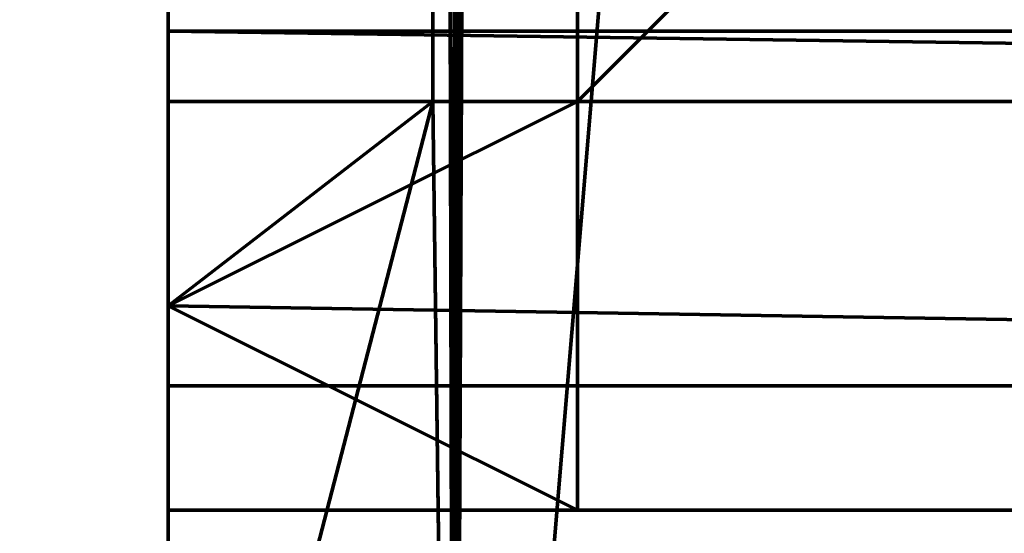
# Model space of a CAD drawing. Header units: millimetres. Extents: x -490 to 6690, y -115 to 132.
# Tile 609 of 656: x 4028.818 to 4030.022, y -21.778 to -21.15. Entities that reach past the tile are written whole.
import ezdxf

# ---------------------------------------------------------------- set-up
doc = ezdxf.new("R2010")
doc.units = ezdxf.units.MM
doc.layers.add('152', color=7, linetype='Continuous', true_color=0xffffff)

# ---------------------------------------------------------------- blocks, each defined once
blk = doc.blocks.new('UG_SURFACE_256')
at = {"layer": '152', "color": 46, "linetype": 'Continuous', "lineweight": 70}
for points in [[(4029.3493, -23.25, 1169.338), (4029.3493, -5.8323, 1169.338), (4029.3231, -11.75, 1169.25), (4029.3231, -21.25, 1169.25)], [(4029.4247, -5.9218, 1169.4839), (4029.3493, -5.8323, 1169.338), (4029.3493, -23.25, 1169.338)], [(4029.3231, -11.75, 1010.7501), (4029.3708, -5.8536, 1010.6663), (4029.3493, -23.25, 1010.6621)], [(4029.3493, -23.25, 1010.6621), (4029.3708, -5.8536, 1010.6663), (4029.4065, -5.9047, 1010.4828)], [(4029.3493, -23.25, 1010.6621), (4029.4065, -5.9047, 1010.4828), (4030.6754, -7.4023, 1008.101)], [(4029.3493, -23.25, 1169.338), (4030.6754, -23.25, 1171.899), (4030.6754, -7.4023, 1171.899), (4029.4247, -5.9218, 1169.4839)], [(4030.6754, -7.4023, 1008.101), (4030.6754, -23.25, 1008.101), (4029.3493, -23.25, 1010.6621)], [(4028.9998, -14.5, 1157.25), (4028.9998, -21.25, 1157.25), (4031.0001, -21.25, 1157.25), (4031.0001, -11.75, 1157.25)], [(4031.0001, -11.75, 1022.75), (4031.0001, -21.25, 1022.75), (4028.9998, -21.25, 1022.75), (4028.9998, -14.5, 1022.75)], [(4031.0001, -11.75, 1169.25), (4031.0001, -21.25, 1169.25), (4029.3231, -21.25, 1169.25), (4029.3231, -11.75, 1169.25)], [(4029.3493, -23.25, 1010.6621), (4029.3231, -21.25, 1010.7501), (4029.3231, -11.75, 1010.7501)], [(4031.0001, -21.25, 1010.7501), (4031.0001, -11.75, 1010.7501), (4029.3231, -11.75, 1010.7501), (4029.3231, -21.25, 1010.7501)], [(4028.9998, -14.5, 1050.5), (4028.9998, -21.5, 1050.5), (4028.9998, -21.5, 1051.5), (4028.9998, -21.25, 1051.5)], [(4028.9998, -21.25, 1051.5), (4028.9998, -21.25, 1059.5), (4028.9998, -14.5, 1060.5), (4028.9998, -14.5, 1050.5)], [(4028.9998, -14.5, 1030.5001), (4028.9998, -21.5, 1030.5001), (4028.9998, -21.5, 1031.5), (4028.9998, -21.25, 1031.5)], [(4028.9998, -21.25, 1031.5), (4028.9998, -21.25, 1039.5), (4028.9998, -14.5, 1040.5), (4028.9998, -14.5, 1030.5001)], [(4028.9998, -21.5, 1081.75), (4028.9998, -14.5, 1081.75), (4028.9998, -15.5, 1075.25), (4028.9998, -19.75, 1075.25)], [(4028.9998, -19.75, 1074.7499), (4028.9998, -15.5, 1074.7499), (4028.9998, -14.5, 1070.5), (4028.9998, -21.25, 1071.4999)], [(4028.9998, -14.5, 1070.5), (4028.9998, -21.5, 1070.5), (4028.9998, -21.5, 1071.4999), (4028.9998, -21.25, 1071.4999)], [(4028.9998, -21.25, 1029.5), (4028.9998, -14.5, 1030.5001), (4028.9998, -15.5, 1026.25), (4028.9998, -19.75, 1026.25)], [(4028.9998, -19.75, 1025.75), (4028.9998, -15.5, 1025.75), (4028.9998, -14.5, 1022.75), (4028.9998, -21.25, 1022.75)], [(4028.9998, -21.5, 1098.25), (4028.9998, -14.5, 1098.25), (4028.9998, -14.5, 1091.75), (4028.9998, -19.25, 1091.75)], [(4028.9998, -21.25, 1157.25), (4028.9998, -14.5, 1157.25), (4028.9998, -15.5, 1154.25), (4028.9998, -19.75, 1154.25)], [(4028.9998, -14.5, 1149.5), (4028.9998, -21.5, 1149.5), (4028.9998, -21.5, 1150.5001), (4028.9998, -21.25, 1150.5001)], [(4028.9998, -19.75, 1153.7499), (4028.9998, -15.5, 1153.7499), (4028.9998, -14.5, 1149.5), (4028.9998, -21.25, 1150.5001)], [(4028.9998, -14.5, 1149.5), (4028.9998, -14.5, 1139.5), (4028.9998, -21.25, 1140.4999), (4028.9998, -21.25, 1148.5)], [(4028.9998, -14.5, 1139.5), (4028.9998, -21.5, 1139.5), (4028.9998, -21.5, 1140.4999), (4028.9998, -21.25, 1140.4999)], [(4028.9998, -14.5, 1139.5), (4028.9998, -14.5, 1129.5), (4028.9998, -21.25, 1130.5), (4028.9998, -21.25, 1138.5)], [(4028.9998, -14.5, 1129.5), (4028.9998, -21.5, 1129.5), (4028.9998, -21.5, 1130.5), (4028.9998, -21.25, 1130.5)], [(4028.9998, -14.5, 1129.5), (4028.9998, -14.5, 1119.5), (4028.9998, -21.25, 1120.5), (4028.9998, -21.25, 1128.5)], [(4028.9998, -14.5, 1119.5), (4028.9998, -21.5, 1119.5), (4028.9998, -21.5, 1120.5), (4028.9998, -21.25, 1120.5)], [(4028.9998, -14.5, 1119.5), (4028.9998, -21.25, 1108.5), (4028.9998, -21.25, 1110.5)], [(4028.9998, -21.25, 1110.5), (4028.9998, -21.25, 1118.5), (4028.9998, -14.5, 1119.5)], [(4028.9998, -21.25, 1106.75), (4028.9998, -21.25, 1108.5), (4028.9998, -14.5, 1119.5), (4028.9998, -19.75, 1105.25)], [(4028.9998, -19.75, 1104.75), (4028.9998, -15.5, 1104.75), (4028.9998, -14.5, 1098.25), (4028.9998, -21.5, 1098.25)], [(4028.9998, -14.5, 1040.5), (4028.9998, -21.5, 1040.5), (4028.9998, -21.5, 1041.5), (4028.9998, -21.25, 1041.5)], [(4028.9998, -21.25, 1041.5), (4028.9998, -21.25, 1049.5), (4028.9998, -14.5, 1050.5), (4028.9998, -14.5, 1040.5)], [(4028.9998, -14.5, 1070.5), (4028.9998, -14.5, 1060.5), (4028.9998, -21.25, 1061.5), (4028.9998, -21.25, 1069.5)], [(4028.9998, -14.5, 1060.5), (4028.9998, -21.5, 1060.5), (4028.9998, -21.5, 1061.5), (4028.9998, -21.25, 1061.5)], [(4028.9998, -21.25, 1069.5), (4028.9998, -21.5, 1069.5), (4028.9998, -21.5, 1070.5), (4028.9998, -14.5, 1070.5)], [(4028.9998, -21.25, 1049.5), (4028.9998, -21.5, 1049.5), (4028.9998, -21.5, 1050.5), (4028.9998, -14.5, 1050.5)], [(4028.9998, -21.25, 1118.5), (4028.9998, -21.5, 1118.5), (4028.9998, -21.5, 1119.5), (4028.9998, -14.5, 1119.5)], [(4028.9998, -21.25, 1128.5), (4028.9998, -21.5, 1128.5), (4028.9998, -21.5, 1129.5), (4028.9998, -14.5, 1129.5)], [(4028.9998, -21.25, 1138.5), (4028.9998, -21.5, 1138.5), (4028.9998, -21.5, 1139.5), (4028.9998, -14.5, 1139.5)], [(4028.9998, -21.25, 1148.5), (4028.9998, -21.5, 1148.5), (4028.9998, -21.5, 1149.5), (4028.9998, -14.5, 1149.5)], [(4028.9998, -19.25, 1088.25), (4028.9998, -14.5, 1088.25), (4028.9998, -14.5, 1081.75), (4028.9998, -21.5, 1081.75)], [(4028.9998, -21.25, 1029.5), (4028.9998, -21.5, 1029.5), (4028.9998, -21.5, 1030.5001), (4028.9998, -14.5, 1030.5001)], [(4028.9998, -21.25, 1039.5), (4028.9998, -21.5, 1039.5), (4028.9998, -21.5, 1040.5), (4028.9998, -14.5, 1040.5)], [(4028.9998, -21.25, 1059.5), (4028.9998, -21.5, 1059.5), (4028.9998, -21.5, 1060.5), (4028.9998, -14.5, 1060.5)], [(4028.9998, -21.5, 1081.75), (4028.9998, -19.824, 1088.3641), (4028.9998, -19.25, 1088.25)], [(4028.9998, -19.25, 1091.75), (4028.9998, -19.824, 1091.6358), (4028.9998, -21.5, 1098.25)], [(4028.9998, -19.75, 1074.7499), (4028.9998, -21.25, 1073.2501), (4028.9998, -21.1358, 1073.824), (4028.9998, -20.8107, 1074.3107)], [(4028.9998, -19.75, 1074.7499), (4028.9998, -21.25, 1071.4999), (4028.9998, -21.25, 1073.2501)], [(4028.9998, -19.75, 1075.25), (4028.9998, -20.5154, 1075.0978), (4028.9998, -21.5, 1081.75)], [(4028.9998, -21.25, 1022.75), (4028.9998, -20.5154, 1025.9023), (4028.9998, -19.75, 1025.75)], [(4028.9998, -20.8107, 1026.6893), (4028.9998, -21.1358, 1027.176), (4028.9998, -21.25, 1027.75), (4028.9998, -19.75, 1026.25)], [(4028.9998, -21.25, 1027.75), (4028.9998, -21.25, 1029.5), (4028.9998, -19.75, 1026.25)], [(4028.9998, -19.75, 1153.7499), (4028.9998, -21.25, 1152.2501), (4028.9998, -21.1358, 1152.824), (4028.9998, -20.8107, 1153.3107)], [(4028.9998, -19.75, 1154.25), (4028.9998, -20.5154, 1154.0978), (4028.9998, -21.25, 1157.25)], [(4028.9998, -19.75, 1153.7499), (4028.9998, -21.25, 1150.5001), (4028.9998, -21.25, 1152.2501)], [(4028.9998, -20.8107, 1105.6893), (4028.9998, -21.1358, 1106.176), (4028.9998, -21.25, 1106.75), (4028.9998, -19.75, 1105.25)], [(4028.9998, -21.5, 1098.25), (4028.9998, -20.5154, 1104.9023), (4028.9998, -19.75, 1104.75)], [(4028.9998, -21.5, 1098.25), (4028.9998, -19.824, 1091.6358), (4028.9998, -20.3107, 1091.3106)], [(4028.9998, -20.3107, 1088.6893), (4028.9998, -19.824, 1088.3641), (4028.9998, -21.5, 1081.75)], [(4028.9998, -21.5, 1081.75), (4028.9998, -20.6358, 1089.1759), (4028.9998, -20.3107, 1088.6893)], [(4028.9998, -20.3107, 1091.3106), (4028.9998, -20.6358, 1090.824), (4028.9998, -21.5, 1098.25)], [(4034.9998, -21.1642, 1153.6642), (4028.9998, -21.1642, 1153.6642), (4028.9998, -20.5154, 1154.0978), (4034.9998, -20.5154, 1154.0978)], [(4034.9998, -20.5154, 1104.9023), (4028.9998, -20.5154, 1104.9023), (4028.9998, -21.1642, 1105.3358), (4034.9998, -21.1642, 1105.3358)], [(4034.9998, -20.5154, 1025.9023), (4028.9998, -20.5154, 1025.9023), (4028.9998, -21.1642, 1026.3358), (4034.9998, -21.1642, 1026.3358)], [(4034.9998, -21.1642, 1074.6642), (4028.9998, -21.1642, 1074.6642), (4028.9998, -20.5154, 1075.0978), (4034.9998, -20.5154, 1075.0978)], [(4028.9998, -20.5154, 1075.0978), (4028.9998, -21.1642, 1074.6642), (4028.9998, -21.5, 1081.75)], [(4028.9998, -21.1642, 1026.3358), (4028.9998, -20.5154, 1025.9023), (4028.9998, -21.25, 1022.75)], [(4028.9998, -21.25, 1157.25), (4028.9998, -20.5154, 1154.0978), (4028.9998, -21.1642, 1153.6642)], [(4028.9998, -21.5, 1098.25), (4028.9998, -21.1642, 1105.3358), (4028.9998, -20.5154, 1104.9023)], [(4028.9998, -21.5, 1098.25), (4028.9998, -20.6358, 1090.824), (4028.9998, -20.75, 1090.25)], [(4028.9998, -20.75, 1089.7501), (4028.9998, -20.6358, 1089.1759), (4028.9998, -21.5, 1081.75)], [(4029.5, -21.1358, 1152.824), (4029.5, -21.25, 1152.2501), (4030.0002, -20.75, 1152.2501), (4030.0002, -20.6739, 1152.6327)], [(4029.5, -21.25, 1106.75), (4029.5, -21.1358, 1106.176), (4030.0002, -20.6739, 1106.3673), (4030.0002, -20.75, 1106.75)], [(4029.5, -21.25, 1027.75), (4029.5, -21.1358, 1027.176), (4030.0002, -20.6739, 1027.3674), (4030.0002, -20.75, 1027.75)], [(4029.5, -21.1358, 1073.824), (4029.5, -21.25, 1073.2501), (4030.0002, -20.75, 1073.2501), (4030.0002, -20.6739, 1073.6327)], [(4028.9998, -20.75, 1090.25), (4028.9998, -20.75, 1089.7501), (4028.9998, -21.5, 1081.75), (4028.9998, -21.5, 1098.25)], [(4030.0002, -20.75, 1152.2501), (4029.5, -21.25, 1140.4999), (4029.5, -21.25, 1138.5)], [(4030.0002, -20.75, 1152.2501), (4029.5, -21.25, 1150.5001), (4029.5, -21.25, 1148.5)], [(4030.0002, -20.75, 1106.75), (4029.5, -21.25, 1110.5), (4029.5, -21.25, 1108.5)], [(4030.0002, -20.75, 1106.75), (4029.5, -21.25, 1120.5), (4029.5, -21.25, 1118.5)], [(4030.0002, -20.75, 1106.75), (4030.0002, -20.75, 1152.2501), (4029.5, -21.25, 1130.5), (4029.5, -21.25, 1128.5)], [(4029.5, -21.25, 1148.5), (4029.5, -21.25, 1140.4999), (4030.0002, -20.75, 1152.2501)], [(4029.5, -21.25, 1118.5), (4029.5, -21.25, 1110.5), (4030.0002, -20.75, 1106.75)], [(4029.5, -21.25, 1138.5), (4029.5, -21.25, 1130.5), (4030.0002, -20.75, 1152.2501)], [(4029.5, -21.25, 1128.5), (4029.5, -21.25, 1120.5), (4030.0002, -20.75, 1106.75)], [(4030.0002, -20.75, 1152.2501), (4029.5, -21.25, 1152.2501), (4029.5, -21.25, 1150.5001)], [(4029.5, -21.25, 1108.5), (4029.5, -21.25, 1106.75), (4030.0002, -20.75, 1106.75)], [(4030.0002, -20.75, 1027.75), (4029.5, -21.25, 1039.5), (4029.5, -21.25, 1031.5)], [(4030.0002, -20.75, 1027.75), (4029.5, -21.25, 1049.5), (4029.5, -21.25, 1041.5)], [(4030.0002, -20.75, 1073.2501), (4029.5, -21.25, 1069.5), (4029.5, -21.25, 1061.5)], [(4029.5, -21.25, 1041.5), (4029.5, -21.25, 1039.5), (4030.0002, -20.75, 1027.75)], [(4030.0002, -20.75, 1073.2501), (4029.5, -21.25, 1059.5), (4029.5, -21.25, 1051.5)], [(4030.0002, -20.75, 1073.2501), (4029.5, -21.25, 1071.4999), (4029.5, -21.25, 1069.5)], [(4029.5, -21.25, 1051.5), (4029.5, -21.25, 1049.5), (4030.0002, -20.75, 1027.75), (4030.0002, -20.75, 1073.2501)], [(4030.0002, -20.75, 1073.2501), (4029.5, -21.25, 1073.2501), (4029.5, -21.25, 1071.4999)], [(4029.5, -21.25, 1061.5), (4029.5, -21.25, 1059.5), (4030.0002, -20.75, 1073.2501)], [(4029.5, -21.25, 1031.5), (4029.5, -21.25, 1029.5), (4030.0002, -20.75, 1027.75)], [(4029.5, -21.25, 1029.5), (4029.5, -21.25, 1027.75), (4030.0002, -20.75, 1027.75)], [(4029.5, -21.1358, 1152.824), (4028.9998, -21.1358, 1152.824), (4028.9998, -21.25, 1152.2501), (4029.5, -21.25, 1152.2501)], [(4029.5, -21.25, 1106.75), (4028.9998, -21.25, 1106.75), (4028.9998, -21.1358, 1106.176), (4029.5, -21.1358, 1106.176)], [(4029.5, -21.25, 1027.75), (4028.9998, -21.25, 1027.75), (4028.9998, -21.1358, 1027.176), (4029.5, -21.1358, 1027.176)], [(4029.5, -21.1358, 1073.824), (4028.9998, -21.1358, 1073.824), (4028.9998, -21.25, 1073.2501), (4029.5, -21.25, 1073.2501)], [(4028.9998, -21.1642, 1153.6642), (4034.9998, -21.1642, 1153.6642), (4034.9998, -21.25, 1153.5358)], [(4034.9998, -21.25, 1153.5358), (4034.9998, -21.5978, 1153.0154), (4028.9998, -21.5, 1153.1616), (4028.9998, -21.1642, 1153.6642)], [(4028.9998, -21.1642, 1105.3358), (4028.9998, -21.5, 1105.8383), (4034.9998, -21.5978, 1105.9847), (4034.9998, -21.25, 1105.4642)], [(4034.9998, -21.25, 1105.4642), (4034.9998, -21.1642, 1105.3358), (4028.9998, -21.1642, 1105.3358)], [(4028.9998, -21.1642, 1026.3358), (4028.9998, -21.5, 1026.8383), (4034.9998, -21.5978, 1026.9847), (4034.9998, -21.25, 1026.4642)], [(4034.9998, -21.25, 1026.4642), (4034.9998, -21.1642, 1026.3358), (4028.9998, -21.1642, 1026.3358)], [(4028.9998, -21.1642, 1074.6642), (4034.9998, -21.1642, 1074.6642), (4034.9998, -21.25, 1074.5358)], [(4034.9998, -21.25, 1074.5358), (4034.9998, -21.5978, 1074.0154), (4028.9998, -21.5, 1074.1616), (4028.9998, -21.1642, 1074.6642)], [(4028.9998, -21.25, 1022.75), (4028.9998, -21.5, 1026.8383), (4028.9998, -21.1642, 1026.3358)], [(4028.9998, -21.5, 1098.25), (4028.9998, -21.5, 1105.8383), (4028.9998, -21.1642, 1105.3358)], [(4028.9998, -21.1642, 1153.6642), (4028.9998, -21.5, 1153.1616), (4028.9998, -21.25, 1157.25)], [(4028.9998, -21.1642, 1074.6642), (4028.9998, -21.5, 1074.1616), (4028.9998, -21.5, 1081.75)], [(4028.9998, -21.25, 1160.625), (4031.0001, -21.25, 1165.2499), (4031.0001, -21.25, 1160.75)], [(4031.0001, -21.25, 1165.2499), (4028.9998, -21.25, 1160.625), (4028.9998, -21.25, 1167.0001)], [(4028.9998, -21.25, 1167.0001), (4029.3231, -21.25, 1169.25), (4031.0001, -21.25, 1169.25), (4031.0001, -21.25, 1165.2499)], [(4031.0001, -21.25, 1160.75), (4031.0001, -21.25, 1157.25), (4028.9998, -21.25, 1157.25), (4028.9998, -21.25, 1160.625)], [(4029.3231, -21.25, 1169.25), (4028.9998, -21.5, 1167.0001), (4028.9998, -22.5, 1167.0001)], [(4028.9998, -22.5, 1167.0001), (4029.3493, -23.25, 1169.338), (4029.3231, -21.25, 1169.25)], [(4029.3231, -21.25, 1169.25), (4028.9998, -21.25, 1167.0001), (4028.9998, -21.5, 1167.0001)], [(4029.3231, -21.25, 1010.7501), (4029.3493, -23.25, 1010.6621), (4028.9998, -22.5, 1013)], [(4028.9998, -22.5, 1013), (4028.9998, -21.5, 1013), (4029.3231, -21.25, 1010.7501)], [(4028.9998, -21.5, 1013), (4028.9998, -21.25, 1013), (4029.3231, -21.25, 1010.7501)], [(4028.9998, -21.25, 1013), (4031.0001, -21.25, 1019.25), (4031.0001, -21.25, 1014.75)], [(4028.9998, -21.25, 1013), (4028.9998, -21.25, 1022.75), (4031.0001, -21.25, 1022.75), (4031.0001, -21.25, 1019.25)], [(4031.0001, -21.25, 1014.75), (4031.0001, -21.25, 1010.7501), (4029.3231, -21.25, 1010.7501), (4028.9998, -21.25, 1013)], [(4029.5, -21.25, 1150.5001), (4029.5, -21.25, 1152.2501), (4028.9998, -21.25, 1152.2501), (4028.9998, -21.25, 1150.5001)], [(4029.5, -21.25, 1106.75), (4029.5, -21.25, 1108.5), (4028.9998, -21.25, 1108.5), (4028.9998, -21.25, 1106.75)], [(4029.5, -21.25, 1150.5001), (4028.9998, -21.25, 1150.5001), (4028.9998, -21.5, 1150.5001)], [(4028.9998, -21.5, 1150.5001), (4028.9998, -21.75, 1150.5001), (4029.5, -21.75, 1150.5001), (4029.5, -21.25, 1150.5001)], [(4029.5, -21.25, 1148.5), (4029.5, -21.75, 1148.5), (4028.9998, -21.75, 1148.5), (4028.9998, -21.5, 1148.5)], [(4028.9998, -21.5, 1148.5), (4028.9998, -21.25, 1148.5), (4029.5, -21.25, 1148.5)], [(4029.5, -21.25, 1140.4999), (4029.5, -21.25, 1148.5), (4028.9998, -21.25, 1148.5), (4028.9998, -21.25, 1140.4999)], [(4029.5, -21.25, 1140.4999), (4028.9998, -21.25, 1140.4999), (4028.9998, -21.5, 1140.4999)], [(4028.9998, -21.5, 1140.4999), (4028.9998, -21.75, 1140.4999), (4029.5, -21.75, 1140.4999), (4029.5, -21.25, 1140.4999)], [(4029.5, -21.25, 1138.5), (4029.5, -21.75, 1138.5), (4028.9998, -21.75, 1138.5), (4028.9998, -21.5, 1138.5)], [(4028.9998, -21.5, 1138.5), (4028.9998, -21.25, 1138.5), (4029.5, -21.25, 1138.5)], [(4029.5, -21.25, 1130.5), (4029.5, -21.25, 1138.5), (4028.9998, -21.25, 1138.5), (4028.9998, -21.25, 1130.5)], [(4029.5, -21.25, 1130.5), (4028.9998, -21.25, 1130.5), (4028.9998, -21.5, 1130.5)], [(4028.9998, -21.5, 1130.5), (4028.9998, -21.75, 1130.5), (4029.5, -21.75, 1130.5), (4029.5, -21.25, 1130.5)], [(4029.5, -21.25, 1128.5), (4029.5, -21.75, 1128.5), (4028.9998, -21.75, 1128.5), (4028.9998, -21.5, 1128.5)], [(4028.9998, -21.5, 1128.5), (4028.9998, -21.25, 1128.5), (4029.5, -21.25, 1128.5)], [(4029.5, -21.25, 1120.5), (4029.5, -21.25, 1128.5), (4028.9998, -21.25, 1128.5), (4028.9998, -21.25, 1120.5)], [(4029.5, -21.75, 1120.5), (4029.5, -21.25, 1120.5), (4028.9998, -21.25, 1120.5), (4028.9998, -21.5, 1120.5)], [(4029.5, -21.25, 1118.5), (4029.5, -21.75, 1118.5), (4028.9998, -21.75, 1118.5), (4028.9998, -21.5, 1118.5)], [(4028.9998, -21.5, 1118.5), (4028.9998, -21.25, 1118.5), (4029.5, -21.25, 1118.5)], [(4029.5, -21.25, 1108.5), (4029.5, -21.75, 1108.5), (4028.9998, -21.75, 1108.5), (4028.9998, -21.5, 1108.5)], [(4028.9998, -21.5, 1108.5), (4028.9998, -21.25, 1108.5), (4029.5, -21.25, 1108.5)], [(4029.5, -21.25, 1110.5), (4029.5, -21.25, 1118.5), (4028.9998, -21.25, 1118.5), (4028.9998, -21.25, 1110.5)], [(4029.5, -21.25, 1110.5), (4028.9998, -21.25, 1110.5), (4028.9998, -21.5, 1110.5)], [(4028.9998, -21.5, 1110.5), (4028.9998, -21.75, 1110.5), (4029.5, -21.75, 1110.5), (4029.5, -21.25, 1110.5)], [(4029.5, -21.25, 1027.75), (4029.5, -21.25, 1029.5), (4028.9998, -21.25, 1029.5), (4028.9998, -21.25, 1027.75)], [(4028.9998, -21.5, 1029.5), (4028.9998, -21.25, 1029.5), (4029.5, -21.25, 1029.5), (4029.5, -21.75, 1029.5)], [(4029.5, -21.25, 1031.5), (4028.9998, -21.25, 1031.5), (4028.9998, -21.5, 1031.5)], [(4028.9998, -21.5, 1031.5), (4028.9998, -21.75, 1031.5), (4029.5, -21.75, 1031.5), (4029.5, -21.25, 1031.5)], [(4029.5, -21.25, 1031.5), (4029.5, -21.25, 1039.5), (4028.9998, -21.25, 1039.5), (4028.9998, -21.25, 1031.5)], [(4029.5, -21.25, 1039.5), (4029.5, -21.75, 1039.5), (4028.9998, -21.75, 1039.5), (4028.9998, -21.5, 1039.5)], [(4028.9998, -21.5, 1039.5), (4028.9998, -21.25, 1039.5), (4029.5, -21.25, 1039.5)], [(4029.5, -21.25, 1041.5), (4028.9998, -21.25, 1041.5), (4028.9998, -21.5, 1041.5)], [(4028.9998, -21.5, 1041.5), (4028.9998, -21.75, 1041.5), (4029.5, -21.75, 1041.5), (4029.5, -21.25, 1041.5)], [(4029.5, -21.25, 1041.5), (4029.5, -21.25, 1049.5), (4028.9998, -21.25, 1049.5), (4028.9998, -21.25, 1041.5)], [(4028.9998, -21.5, 1049.5), (4028.9998, -21.25, 1049.5), (4029.5, -21.25, 1049.5), (4029.5, -21.75, 1049.5)], [(4029.5, -21.25, 1051.5), (4028.9998, -21.25, 1051.5), (4028.9998, -21.5, 1051.5)], [(4028.9998, -21.5, 1051.5), (4028.9998, -21.75, 1051.5), (4029.5, -21.75, 1051.5), (4029.5, -21.25, 1051.5)], [(4029.5, -21.25, 1051.5), (4029.5, -21.25, 1059.5), (4028.9998, -21.25, 1059.5), (4028.9998, -21.25, 1051.5)], [(4028.9998, -21.5, 1059.5), (4028.9998, -21.25, 1059.5), (4029.5, -21.25, 1059.5), (4029.5, -21.75, 1059.5)], [(4029.5, -21.25, 1061.5), (4028.9998, -21.25, 1061.5), (4028.9998, -21.5, 1061.5)], [(4028.9998, -21.5, 1061.5), (4028.9998, -21.75, 1061.5), (4029.5, -21.75, 1061.5), (4029.5, -21.25, 1061.5)], [(4029.5, -21.25, 1061.5), (4029.5, -21.25, 1069.5), (4028.9998, -21.25, 1069.5), (4028.9998, -21.25, 1061.5)], [(4029.5, -21.25, 1069.5), (4029.5, -21.75, 1069.5), (4028.9998, -21.75, 1069.5), (4028.9998, -21.5, 1069.5)], [(4028.9998, -21.5, 1069.5), (4028.9998, -21.25, 1069.5), (4029.5, -21.25, 1069.5)], [(4029.5, -21.25, 1071.4999), (4028.9998, -21.25, 1071.4999), (4028.9998, -21.5, 1071.4999)], [(4028.9998, -21.5, 1071.4999), (4028.9998, -21.75, 1071.4999), (4029.5, -21.75, 1071.4999), (4029.5, -21.25, 1071.4999)], [(4029.5, -21.25, 1071.4999), (4029.5, -21.25, 1073.2501), (4028.9998, -21.25, 1073.2501), (4028.9998, -21.25, 1071.4999)], [(4028.9998, -21.25, 1022.75), (4028.9998, -21.25, 1013), (4028.9998, -21.5, 1013), (4028.9998, -21.5, 1026.8383)], [(4028.9998, -21.5, 1153.1616), (4028.9998, -21.5, 1160.625), (4028.9998, -21.25, 1160.625), (4028.9998, -21.25, 1157.25)], [(4028.9998, -21.25, 1108.5), (4028.9998, -21.5, 1108.5), (4028.9998, -21.5, 1110.5), (4028.9998, -21.25, 1110.5)], [(4028.9998, -21.25, 1160.625), (4028.9998, -21.5, 1160.625), (4028.9998, -21.5, 1167.0001), (4028.9998, -21.25, 1167.0001)], [(4029.5, -21.25, 1148.5), (4029.5, -21.25, 1150.5001), (4029.5, -21.75, 1150.5001), (4029.5, -21.75, 1148.5)], [(4029.5, -21.25, 1138.5), (4029.5, -21.25, 1140.4999), (4029.5, -21.75, 1140.4999), (4029.5, -21.75, 1138.5)], [(4029.5, -21.25, 1128.5), (4029.5, -21.25, 1130.5), (4029.5, -21.75, 1130.5), (4029.5, -21.75, 1128.5)], [(4029.5, -21.25, 1118.5), (4029.5, -21.25, 1120.5), (4029.5, -21.75, 1120.5), (4029.5, -21.75, 1118.5)], [(4029.5, -21.25, 1108.5), (4029.5, -21.25, 1110.5), (4029.5, -21.75, 1110.5), (4029.5, -21.75, 1108.5)], [(4029.5, -21.75, 1031.5), (4029.5, -21.75, 1029.5), (4029.5, -21.25, 1029.5), (4029.5, -21.25, 1031.5)], [(4029.5, -21.75, 1041.5), (4029.5, -21.75, 1039.5), (4029.5, -21.25, 1039.5), (4029.5, -21.25, 1041.5)], [(4029.5, -21.75, 1051.5), (4029.5, -21.75, 1049.5), (4029.5, -21.25, 1049.5), (4029.5, -21.25, 1051.5)], [(4029.5, -21.75, 1061.5), (4029.5, -21.75, 1059.5), (4029.5, -21.25, 1059.5), (4029.5, -21.25, 1061.5)], [(4029.5, -21.25, 1069.5), (4029.5, -21.25, 1071.4999), (4029.5, -21.75, 1071.4999), (4029.5, -21.75, 1069.5)], [(4034.9998, -21.5978, 1153.0154), (4028.9998, -21.5978, 1153.0154), (4028.9998, -21.5, 1153.1616)], [(4028.9998, -21.5, 1105.8383), (4028.9998, -21.5978, 1105.9847), (4034.9998, -21.5978, 1105.9847)], [(4028.9998, -21.5, 1026.8383), (4028.9998, -21.5978, 1026.9847), (4034.9998, -21.5978, 1026.9847)], [(4034.9998, -21.5978, 1074.0154), (4028.9998, -21.5978, 1074.0154), (4028.9998, -21.5, 1074.1616)], [(4028.9998, -21.5, 1120.5), (4028.9998, -21.75, 1120.5), (4029.5, -21.75, 1120.5)], [(4029.5, -21.75, 1029.5), (4028.9998, -21.75, 1029.5), (4028.9998, -21.5, 1029.5)], [(4029.5, -21.75, 1049.5), (4028.9998, -21.75, 1049.5), (4028.9998, -21.5, 1049.5)], [(4029.5, -21.75, 1059.5), (4028.9998, -21.75, 1059.5), (4028.9998, -21.5, 1059.5)], [(4028.9998, -22.5, 1060.5), (4028.9998, -21.5, 1060.5), (4028.9998, -21.5, 1059.5), (4028.9998, -21.75, 1059.5)], [(4028.9998, -22.5, 1040.5), (4028.9998, -21.5, 1040.5), (4028.9998, -21.5, 1039.5), (4028.9998, -21.75, 1039.5)], [(4028.9998, -22.5, 1030.5001), (4028.9998, -21.5, 1030.5001), (4028.9998, -21.5, 1029.5), (4028.9998, -21.75, 1029.5)], [(4028.9998, -22.5, 1081.75), (4028.9998, -21.5, 1081.75), (4028.9998, -21.5, 1074.1616), (4028.9998, -21.5978, 1074.0154)], [(4028.9998, -22.5, 1160.625), (4028.9998, -21.5, 1160.625), (4028.9998, -21.5, 1153.1616), (4028.9998, -21.5978, 1153.0154)], [(4028.9998, -22.5, 1149.5), (4028.9998, -21.5, 1149.5), (4028.9998, -21.5, 1148.5), (4028.9998, -21.75, 1148.5)], [(4028.9998, -22.5, 1139.5), (4028.9998, -21.5, 1139.5), (4028.9998, -21.5, 1138.5), (4028.9998, -21.75, 1138.5)], [(4028.9998, -22.5, 1129.5), (4028.9998, -21.5, 1129.5), (4028.9998, -21.5, 1128.5), (4028.9998, -21.75, 1128.5)], [(4028.9998, -21.75, 1110.5), (4028.9998, -21.5, 1110.5), (4028.9998, -21.5, 1108.5), (4028.9998, -21.75, 1108.5)], [(4028.9998, -22.5, 1119.5), (4028.9998, -21.5, 1119.5), (4028.9998, -21.5, 1118.5), (4028.9998, -21.75, 1118.5)], [(4028.9998, -22.5, 1050.5), (4028.9998, -21.5, 1050.5), (4028.9998, -21.5, 1049.5), (4028.9998, -21.75, 1049.5)], [(4028.9998, -22.5, 1070.5), (4028.9998, -21.5, 1070.5), (4028.9998, -21.5, 1069.5), (4028.9998, -21.75, 1069.5)], [(4028.9998, -21.75, 1061.5), (4028.9998, -21.5, 1061.5), (4028.9998, -21.5, 1060.5), (4028.9998, -22.5, 1060.5)], [(4028.9998, -21.75, 1041.5), (4028.9998, -21.5, 1041.5), (4028.9998, -21.5, 1040.5), (4028.9998, -22.5, 1040.5)], [(4028.9998, -21.5978, 1105.9847), (4028.9998, -21.5, 1105.8383), (4028.9998, -21.5, 1098.25), (4028.9998, -22.5, 1098.25)], [(4028.9998, -21.75, 1120.5), (4028.9998, -21.5, 1120.5), (4028.9998, -21.5, 1119.5), (4028.9998, -22.5, 1119.5)], [(4028.9998, -21.75, 1130.5), (4028.9998, -21.5, 1130.5), (4028.9998, -21.5, 1129.5), (4028.9998, -22.5, 1129.5)], [(4028.9998, -21.75, 1140.4999), (4028.9998, -21.5, 1140.4999), (4028.9998, -21.5, 1139.5), (4028.9998, -22.5, 1139.5)], [(4028.9998, -21.75, 1150.5001), (4028.9998, -21.5, 1150.5001), (4028.9998, -21.5, 1149.5), (4028.9998, -22.5, 1149.5)], [(4028.9998, -21.75, 1071.4999), (4028.9998, -21.5, 1071.4999), (4028.9998, -21.5, 1070.5), (4028.9998, -22.5, 1070.5)], [(4028.9998, -21.5978, 1026.9847), (4028.9998, -21.5, 1026.8383), (4028.9998, -21.5, 1013), (4028.9998, -22.5, 1013)], [(4028.9998, -21.75, 1031.5), (4028.9998, -21.5, 1031.5), (4028.9998, -21.5, 1030.5001), (4028.9998, -22.5, 1030.5001)], [(4028.9998, -21.75, 1051.5), (4028.9998, -21.5, 1051.5), (4028.9998, -21.5, 1050.5), (4028.9998, -22.5, 1050.5)], [(4028.9998, -22.5, 1081.75), (4028.9998, -22.5, 1098.25), (4028.9998, -21.5, 1098.25), (4028.9998, -21.5, 1081.75)], [(4028.9998, -22.5, 1160.625), (4028.9998, -22.5, 1167.0001), (4028.9998, -21.5, 1167.0001), (4028.9998, -21.5, 1160.625)], [(4034.9998, -21.75, 1152.2501), (4028.9998, -21.75, 1152.2501), (4028.9998, -21.5978, 1153.0154), (4034.9998, -21.5978, 1153.0154)], [(4034.9998, -21.5978, 1105.9847), (4028.9998, -21.5978, 1105.9847), (4028.9998, -21.75, 1106.75), (4034.9998, -21.75, 1106.75)], [(4034.9998, -21.5978, 1026.9847), (4028.9998, -21.5978, 1026.9847), (4028.9998, -21.75, 1027.75), (4034.9998, -21.75, 1027.75)], [(4034.9998, -21.75, 1073.2501), (4028.9998, -21.75, 1073.2501), (4028.9998, -21.5978, 1074.0154), (4034.9998, -21.5978, 1074.0154)], [(4028.9998, -21.75, 1027.75), (4028.9998, -21.5978, 1026.9847), (4028.9998, -22.5, 1013), (4028.9998, -22.5, 1030.5001)], [(4028.9998, -22.5, 1081.75), (4028.9998, -21.5978, 1074.0154), (4028.9998, -21.75, 1073.2501)], [(4028.9998, -22.5, 1160.625), (4028.9998, -21.5978, 1153.0154), (4028.9998, -21.75, 1152.2501)], [(4028.9998, -21.75, 1106.75), (4028.9998, -21.5978, 1105.9847), (4028.9998, -22.5, 1098.25)], [(4029.5, -21.75, 1140.4999), (4028.9998, -21.75, 1140.4999), (4028.9998, -21.75, 1148.5), (4029.5, -21.75, 1148.5)], [(4029.5, -21.75, 1130.5), (4028.9998, -21.75, 1130.5), (4028.9998, -21.75, 1138.5), (4029.5, -21.75, 1138.5)], [(4029.5, -21.75, 1120.5), (4028.9998, -21.75, 1120.5), (4028.9998, -21.75, 1128.5), (4029.5, -21.75, 1128.5)], [(4029.5, -21.75, 1110.5), (4028.9998, -21.75, 1110.5), (4028.9998, -21.75, 1118.5), (4029.5, -21.75, 1118.5)], [(4034.9998, -21.75, 1106.75), (4028.9998, -21.75, 1106.75), (4028.9998, -21.75, 1108.5), (4029.5, -21.75, 1108.5)], [(4029.5, -21.75, 1150.5001), (4028.9998, -21.75, 1150.5001), (4028.9998, -21.75, 1152.2501), (4034.9998, -21.75, 1152.2501)], [(4029.5, -21.75, 1051.5), (4028.9998, -21.75, 1051.5), (4028.9998, -21.75, 1059.5), (4029.5, -21.75, 1059.5)], [(4029.5, -21.75, 1041.5), (4028.9998, -21.75, 1041.5), (4028.9998, -21.75, 1049.5), (4029.5, -21.75, 1049.5)], [(4029.5, -21.75, 1031.5), (4028.9998, -21.75, 1031.5), (4028.9998, -21.75, 1039.5), (4029.5, -21.75, 1039.5)], [(4029.5, -21.75, 1061.5), (4028.9998, -21.75, 1061.5), (4028.9998, -21.75, 1069.5), (4029.5, -21.75, 1069.5)], [(4034.9998, -21.75, 1027.75), (4028.9998, -21.75, 1027.75), (4028.9998, -21.75, 1029.5), (4029.5, -21.75, 1029.5)], [(4029.5, -21.75, 1071.4999), (4028.9998, -21.75, 1071.4999), (4028.9998, -21.75, 1073.2501), (4034.9998, -21.75, 1073.2501)], [(4028.9998, -22.5, 1050.5), (4028.9998, -22.5, 1060.5), (4028.9998, -21.75, 1059.5), (4028.9998, -21.75, 1051.5)], [(4028.9998, -22.5, 1030.5001), (4028.9998, -22.5, 1040.5), (4028.9998, -21.75, 1039.5), (4028.9998, -21.75, 1031.5)], [(4028.9998, -22.5, 1030.5001), (4028.9998, -21.75, 1029.5), (4028.9998, -21.75, 1027.75)], [(4028.9998, -21.75, 1073.2501), (4028.9998, -21.75, 1071.4999), (4028.9998, -22.5, 1070.5), (4028.9998, -22.5, 1081.75)], [(4028.9998, -21.75, 1152.2501), (4028.9998, -21.75, 1150.5001), (4028.9998, -22.5, 1149.5), (4028.9998, -22.5, 1160.625)], [(4028.9998, -22.5, 1139.5), (4028.9998, -22.5, 1149.5), (4028.9998, -21.75, 1148.5), (4028.9998, -21.75, 1140.4999)], [(4028.9998, -22.5, 1129.5), (4028.9998, -22.5, 1139.5), (4028.9998, -21.75, 1138.5), (4028.9998, -21.75, 1130.5)], [(4028.9998, -22.5, 1119.5), (4028.9998, -22.5, 1129.5), (4028.9998, -21.75, 1128.5), (4028.9998, -21.75, 1120.5)], [(4028.9998, -22.5, 1098.25), (4028.9998, -21.75, 1110.5), (4028.9998, -21.75, 1108.5)], [(4028.9998, -21.75, 1108.5), (4028.9998, -21.75, 1106.75), (4028.9998, -22.5, 1098.25)], [(4028.9998, -22.5, 1098.25), (4028.9998, -22.5, 1119.5), (4028.9998, -21.75, 1118.5), (4028.9998, -21.75, 1110.5)], [(4028.9998, -22.5, 1040.5), (4028.9998, -22.5, 1050.5), (4028.9998, -21.75, 1049.5), (4028.9998, -21.75, 1041.5)], [(4028.9998, -22.5, 1060.5), (4028.9998, -22.5, 1070.5), (4028.9998, -21.75, 1069.5), (4028.9998, -21.75, 1061.5)], [(4034.9998, -21.75, 1152.2501), (4029.5, -21.75, 1140.4999), (4029.5, -21.75, 1148.5)], [(4029.5, -21.75, 1148.5), (4029.5, -21.75, 1150.5001), (4034.9998, -21.75, 1152.2501)], [(4034.9998, -21.75, 1152.2501), (4029.5, -21.75, 1130.5), (4029.5, -21.75, 1138.5)], [(4029.5, -21.75, 1138.5), (4029.5, -21.75, 1140.4999), (4034.9998, -21.75, 1152.2501)], [(4034.9998, -21.75, 1152.2501), (4029.5, -21.75, 1120.5), (4029.5, -21.75, 1128.5)], [(4029.5, -21.75, 1128.5), (4029.5, -21.75, 1130.5), (4034.9998, -21.75, 1152.2501)], [(4034.9998, -21.75, 1152.2501), (4029.5, -21.75, 1110.5), (4029.5, -21.75, 1118.5)], [(4029.5, -21.75, 1118.5), (4029.5, -21.75, 1120.5), (4034.9998, -21.75, 1152.2501)], [(4034.9998, -21.75, 1152.2501), (4034.9998, -21.75, 1106.75), (4029.5, -21.75, 1108.5), (4029.5, -21.75, 1110.5)], [(4034.9998, -21.75, 1073.2501), (4029.5, -21.75, 1051.5), (4029.5, -21.75, 1059.5)], [(4034.9998, -21.75, 1073.2501), (4029.5, -21.75, 1041.5), (4029.5, -21.75, 1049.5)], [(4029.5, -21.75, 1049.5), (4029.5, -21.75, 1051.5), (4034.9998, -21.75, 1073.2501)], [(4034.9998, -21.75, 1073.2501), (4029.5, -21.75, 1031.5), (4029.5, -21.75, 1039.5)], [(4029.5, -21.75, 1039.5), (4029.5, -21.75, 1041.5), (4034.9998, -21.75, 1073.2501)], [(4034.9998, -21.75, 1073.2501), (4029.5, -21.75, 1061.5), (4029.5, -21.75, 1069.5)], [(4029.5, -21.75, 1069.5), (4029.5, -21.75, 1071.4999), (4034.9998, -21.75, 1073.2501)], [(4034.9998, -21.75, 1073.2501), (4034.9998, -21.75, 1027.75), (4029.5, -21.75, 1029.5), (4029.5, -21.75, 1031.5)], [(4029.5, -21.75, 1059.5), (4029.5, -21.75, 1061.5), (4034.9998, -21.75, 1073.2501)]]:
    blk.add_3dface(points, dxfattribs=at)
blk = doc.blocks.new('UG_SURFACE_259')
at = {"layer": '152', "color": 41, "linetype": 'Continuous', "lineweight": 35}
for points in [[(3961.75, -10, -8), (4031.7502, -10, -8), (4031.7502, -25, -8), (3961.75, -25, -8)], [(3961.75, -10, 2095.2499), (3961.75, -25, 2095.2499), (4031.7502, -25, 2025.25), (4031.7502, -10, 2025.25)]]:
    blk.add_3dface(points, dxfattribs=at)
blk = doc.blocks.new('UG_SURFACE_262')
at = {"layer": '152', "color": 41, "linetype": 'Continuous', "lineweight": 35}
for points in [[(5038.25, -25, 2095.2499), (5038.25, -10, 2095.2499), (3961.75, -10, 2095.2499), (3961.75, -25, 2095.2499)], [(4031.7502, -10, 2025.25), (4031.7502, -25, 2025.25), (3961.75, -25, 2095.2499), (3961.75, -10, 2095.2499)]]:
    blk.add_3dface(points, dxfattribs=at)
blk = doc.blocks.new('UG_SURFACE_263')
at = {"layer": '152', "color": 14, "linetype": 'Continuous', "lineweight": 35}
for points in [[(5043.2501, -22, 2100.25), (5043.2501, -6.25, 2100.25), (3956.7499, -6.25, 2100.25), (3956.7499, -22, 2100.25)], [(3961.75, -6.25, 2095.2499), (5038.25, -6.25, 2095.2499), (5038.25, -25, 2095.2499), (3961.75, -25, 2095.2499)]]:
    blk.add_3dface(points, dxfattribs=at)
blk = doc.blocks.new('UG_SURFACE_265')
at = {"layer": '152', "color": 7, "linetype": 'Continuous', "lineweight": 35}
for points in [[(5043.4999, -22, 2100.5001), (5043.4999, -6.25, 2100.5001), (3956.5001, -6.25, 2100.5001), (3956.5001, -22, 2100.5001)], [(3956.7499, -22, 2100.25), (3956.7499, -6.25, 2100.25), (5043.2501, -6.25, 2100.25), (5043.2501, -22, 2100.25)]]:
    blk.add_3dface(points, dxfattribs=at)

msp = doc.modelspace()

# ---------------------------------------------------------------- linework, layer by layer
at = {"layer": '152', "color": 253, "linetype": 'Continuous', "lineweight": -3}
for p, q in [((4029, -11.75, 1157.25), (4029, -21.25, 1157.25)), ((4029, -21.25, 1022.75), (4029, -11.75, 1022.75)), ((4029.3229, -11.75, 1169.25), (4029.3229, -21.25, 1169.25)), ((4029.3229, -21.25, 1010.75), (4029.3229, -11.75, 1010.75)), ((4029.5, -21.25, 1152.25), (4030, -20.75, 1152.25)), ((4029.5, -21.25, 1106.75), (4030, -20.75, 1106.75)), ((4029.5, -21.25, 1027.75), (4030, -20.75, 1027.75)), ((4029.5, -21.25, 1073.25), (4030, -20.75, 1073.25)), ((4029, -21.25, 1140.5), (4029, -21.25, 1148.5)), ((4029, -21.25, 1130.5), (4029.5, -21.25, 1130.5)), ((4029, -21.75, 1120.5), (4029, -21.25, 1120.5)), ((4029, -21.25, 1118.5), (4029.5, -21.25, 1118.5)), ((4029, -21.25, 1059.5), (4029, -21.25, 1051.5)), ((4029.5, -21.25, 1073.25), (4029, -21.25, 1073.25)), ((4029, -21.25, 1073.25), (4029, -21.25, 1071.5)), ((4029, -21.25, 1051.5), (4029, -21.75, 1051.5)), ((4029, -21.25, 1061.5), (4029.5, -21.25, 1061.5)), ((4029, -21.75, 1150.5), (4029, -21.25, 1150.5)), ((4029, -21.25, 1148.5), (4029.5, -21.25, 1148.5)), ((4029, -21.25, 1128.5), (4029, -21.75, 1128.5)), ((4029, -21.25, 1157.25), (4029, -21.25, 1167)), ((4031, -21.25, 1022.75), (4029, -21.25, 1022.75)), ((4029, -21.25, 1022.75), (4029, -21.25, 1013)), ((4029, -23.25, 1167), (4029, -21.25, 1167)), ((4029, -21.75, 1039.5), (4029, -21.25, 1039.5)), ((4029, -21.25, 1150.5), (4029.5, -21.25, 1150.5)), ((4029, -21.25, 1120.5), (4029.5, -21.25, 1120.5)), ((4029, -21.75, 1110.5), (4029, -21.25, 1110.5)), ((4029, -21.25, 1108.5), (4029.5, -21.25, 1108.5)), ((4029, -21.25, 1029.5), (4029.5, -21.25, 1029.5)), ((4029, -21.25, 1071.5), (4029.5, -21.25, 1071.5)), ((4029, -21.25, 1049.5), (4029, -21.25, 1041.5)), ((4029, -21.25, 1031.5), (4029, -21.75, 1031.5)), ((4029, -21.25, 1039.5), (4029.5, -21.25, 1039.5)), ((4029, -21.75, 1049.5), (4029, -21.25, 1049.5)), ((4029, -21.25, 1138.5), (4029.5, -21.25, 1138.5)), ((4029, -21.25, 1118.5), (4029, -21.75, 1118.5)), ((4029, -21.25, 1059.5), (4029.5, -21.25, 1059.5)), ((4031, -21.25, 1157.25), (4029, -21.25, 1157.25)), ((4029, -21.75, 1071.5), (4029, -21.25, 1071.5)), ((4029, -21.25, 1061.5), (4029, -21.75, 1061.5)), ((4029, -21.25, 1110.5), (4029, -21.25, 1118.5)), ((4029, -21.25, 1148.5), (4029, -21.75, 1148.5)), ((4029, -21.25, 1120.5), (4029, -21.25, 1128.5)), ((4029, -21.25, 1110.5), (4029.5, -21.25, 1110.5)), ((4029, -21.25, 1069.5), (4029.5, -21.25, 1069.5)), ((4029, -21.75, 1069.5), (4029, -21.25, 1069.5)), ((4029, -21.25, 1106.75), (4029, -21.25, 1108.5)), ((4029.5, -21.25, 1152.25), (4029, -21.25, 1152.25)), ((4029, -21.25, 1031.5), (4029.5, -21.25, 1031.5)), ((4029, -21.25, 1051.5), (4029.5, -21.25, 1051.5)), ((4029, -21.25, 1150.5), (4029, -21.25, 1152.25)), ((4029, -21.25, 1140.5), (4029.5, -21.25, 1140.5)), ((4029, -21.75, 1130.5), (4029, -21.25, 1130.5)), ((4029, -21.25, 1128.5), (4029.5, -21.25, 1128.5)), ((4029, -21.25, 1108.5), (4029, -21.75, 1108.5)), ((4029, -21.75, 1140.5), (4029, -21.25, 1140.5)), ((4029, -21.25, 1041.5), (4029, -21.75, 1041.5)), ((4029, -21.75, 1059.5), (4029, -21.25, 1059.5)), ((4029, -21.25, 1130.5), (4029, -21.25, 1138.5)), ((4029, -21.75, 1029.5), (4029, -21.25, 1029.5)), ((4029, -21.25, 1029.5), (4029, -21.25, 1027.75)), ((4029.5, -21.25, 1106.75), (4029, -21.25, 1106.75)), ((4029, -23.25, 1013), (4029, -21.25, 1013)), ((4029, -21.25, 1138.5), (4029, -21.75, 1138.5)), ((4029, -21.25, 1039.5), (4029, -21.25, 1031.5)), ((4029.5, -21.25, 1027.75), (4029, -21.25, 1027.75)), ((4029, -21.25, 1041.5), (4029.5, -21.25, 1041.5)), ((4029, -21.25, 1069.5), (4029, -21.25, 1061.5)), ((4029, -21.25, 1049.5), (4029.5, -21.25, 1049.5)), ((4031, -21.25, 1169.25), (4029.3229, -21.25, 1169.25)), ((4031, -21.25, 1010.75), (4029.3229, -21.25, 1010.75)), ((4029.5, -21.75, 1150.5), (4029.5, -21.25, 1150.5)), ((4029.5, -21.75, 1140.5), (4029.5, -21.25, 1140.5)), ((4029.5, -21.25, 1128.5), (4029.5, -21.75, 1128.5)), ((4029.5, -21.25, 1051.5), (4029.5, -21.25, 1059.5)), ((4029.5, -21.25, 1128.5), (4029.5, -21.25, 1130.5)), ((4029.5, -21.25, 1049.5), (4029.5, -21.25, 1051.5)), ((4029.5, -21.25, 1061.5), (4029.5, -21.25, 1069.5)), ((4029.5, -21.25, 1120.5), (4029.5, -21.25, 1128.5)), ((4029.5, -21.25, 1041.5), (4029.5, -21.25, 1049.5)), ((4029.5, -21.25, 1108.5), (4029.5, -21.75, 1108.5)), ((4029.5, -21.25, 1071.5), (4029.5, -21.75, 1071.5)), ((4029.5, -21.25, 1140.5), (4029.5, -21.25, 1148.5)), ((4029.5, -21.25, 1148.5), (4029.5, -21.25, 1150.5)), ((4029.5, -21.25, 1150.5), (4029.5, -21.25, 1152.25)), ((4029.5, -21.25, 1071.5), (4029.5, -21.25, 1073.25)), ((4029.5, -21.25, 1108.5), (4029.5, -21.25, 1110.5)), ((4029.5, -21.25, 1118.5), (4029.5, -21.75, 1118.5)), ((4029.5, -21.25, 1029.5), (4029.5, -21.25, 1031.5)), ((4029.5, -21.75, 1049.5), (4029.5, -21.25, 1049.5)), ((4029.5, -21.25, 1051.5), (4029.5, -21.75, 1051.5)), ((4029.5, -21.25, 1148.5), (4029.5, -21.75, 1148.5)), ((4029.5, -21.25, 1138.5), (4029.5, -21.25, 1140.5)), ((4029.5, -21.75, 1029.5), (4029.5, -21.25, 1029.5)), ((4029.5, -21.25, 1110.5), (4029.5, -21.25, 1118.5)), ((4029.5, -21.25, 1059.5), (4029.5, -21.25, 1061.5)), ((4029.5, -21.25, 1118.5), (4029.5, -21.25, 1120.5)), ((4029.5, -21.25, 1069.5), (4029.5, -21.25, 1071.5)), ((4029.5, -21.25, 1039.5), (4029.5, -21.25, 1041.5)), ((4029.5, -21.25, 1031.5), (4029.5, -21.25, 1039.5)), ((4029.5, -21.75, 1120.5), (4029.5, -21.25, 1120.5)), ((4029.5, -21.25, 1130.5), (4029.5, -21.25, 1138.5)), ((4029.5, -21.25, 1031.5), (4029.5, -21.75, 1031.5)), ((4029.5, -21.25, 1061.5), (4029.5, -21.75, 1061.5)), ((4029.5, -21.25, 1138.5), (4029.5, -21.75, 1138.5)), ((4029.5, -21.75, 1069.5), (4029.5, -21.25, 1069.5)), ((4029.5, -21.75, 1059.5), (4029.5, -21.25, 1059.5)), ((4029.5, -21.25, 1027.75), (4029.5, -21.25, 1029.5)), ((4029.5, -21.75, 1110.5), (4029.5, -21.25, 1110.5)), ((4029.5, -21.25, 1106.75), (4029.5, -21.25, 1108.5)), ((4029.5, -21.75, 1130.5), (4029.5, -21.25, 1130.5)), ((4029.5, -21.25, 1041.5), (4029.5, -21.75, 1041.5)), ((4029.5, -21.75, 1039.5), (4029.5, -21.25, 1039.5)), ((4029, -21.75, 1108.5), (4029.5, -21.75, 1108.5)), ((4029, -21.75, 1061.5), (4029.5, -21.75, 1061.5)), ((4029, -21.75, 1128.5), (4029, -21.75, 1120.5)), ((4029, -21.75, 1152.25), (4029, -21.75, 1150.5)), ((4029, -21.75, 1138.5), (4029.5, -21.75, 1138.5)), ((4029, -21.75, 1138.5), (4029, -21.75, 1130.5)), ((4029, -21.75, 1110.5), (4029.5, -21.75, 1110.5)), ((4029, -21.75, 1039.5), (4029.5, -21.75, 1039.5)), ((4029, -21.75, 1059.5), (4029.5, -21.75, 1059.5)), ((4029, -21.75, 1041.5), (4029, -21.75, 1049.5)), ((4029, -21.75, 1051.5), (4029, -21.75, 1059.5)), ((4035, -21.75, 1027.75), (4029, -21.75, 1027.75)), ((4035, -21.75, 1106.75), (4029, -21.75, 1106.75)), ((4029, -21.75, 1140.5), (4029.5, -21.75, 1140.5)), ((4029, -21.75, 1071.5), (4029.5, -21.75, 1071.5)), ((4029, -21.75, 1027.75), (4029, -21.75, 1029.5)), ((4029, -21.75, 1051.5), (4029.5, -21.75, 1051.5)), ((4029, -21.75, 1128.5), (4029.5, -21.75, 1128.5)), ((4029, -21.75, 1069.5), (4029.5, -21.75, 1069.5)), ((4029, -21.75, 1061.5), (4029, -21.75, 1069.5)), ((4029, -21.75, 1130.5), (4029.5, -21.75, 1130.5)), ((4035, -21.75, 1152.25), (4029, -21.75, 1152.25)), ((4029, -21.75, 1029.5), (4029.5, -21.75, 1029.5)), ((4029, -21.75, 1118.5), (4029.5, -21.75, 1118.5)), ((4029, -21.75, 1118.5), (4029, -21.75, 1110.5)), ((4029, -21.75, 1108.5), (4029, -21.75, 1106.75)), ((4029, -21.75, 1049.5), (4029.5, -21.75, 1049.5)), ((4029, -21.75, 1031.5), (4029, -21.75, 1039.5)), ((4029, -21.75, 1071.5), (4029, -21.75, 1073.25)), ((4029, -21.75, 1150.5), (4029.5, -21.75, 1150.5)), ((4029, -21.75, 1148.5), (4029.5, -21.75, 1148.5)), ((4029, -21.75, 1148.5), (4029, -21.75, 1140.5)), ((4029, -21.75, 1120.5), (4029.5, -21.75, 1120.5)), ((4035, -21.75, 1073.25), (4029, -21.75, 1073.25)), ((4029, -21.75, 1041.5), (4029.5, -21.75, 1041.5)), ((4029, -21.75, 1031.5), (4029.5, -21.75, 1031.5)), ((4029.5, -21.75, 1039.5), (4029.5, -21.75, 1041.5)), ((4029.5, -21.75, 1120.5), (4029.5, -21.75, 1118.5)), ((4029.5, -21.75, 1150.5), (4029.5, -21.75, 1148.5)), ((4029.5, -21.75, 1049.5), (4029.5, -21.75, 1051.5)), ((4029.5, -21.75, 1130.5), (4029.5, -21.75, 1128.5)), ((4029.5, -21.75, 1059.5), (4029.5, -21.75, 1061.5)), ((4029.5, -21.75, 1029.5), (4029.5, -21.75, 1031.5)), ((4029.5, -21.75, 1069.5), (4029.5, -21.75, 1071.5)), ((4029.5, -21.75, 1110.5), (4029.5, -21.75, 1108.5)), ((4029.5, -21.75, 1140.5), (4029.5, -21.75, 1138.5))]:
    msp.add_line(p, q, dxfattribs=at)
at = {"layer": '152', "color": 253, "linetype": 'Continuous', "lineweight": -3, "extrusion": (1, 0, 0)}
for centre, radius, start, end in [((-19.75, 1073.25, 4029), 2, 90, 180), ((-19.75, 1106.75, 4029), 2, 180, 270), ((-19.75, 1027.75, 4029), 1.5, 180, 270), ((-19.75, 1152.25, 4029), 2, 90, 180)]:
    msp.add_arc(centre, radius, start, end, dxfattribs=at)
at = {"layer": '152', "color": 253, "linetype": 'Continuous', "lineweight": -3, "extrusion": (-1, 0, 0)}
for centre, radius, start, end in [((19.75, 1152.25, -4029), 1.5, 0, 90), ((19.75, 1106.75, -4029), 1.5, 270, 0), ((19.75, 1027.75, -4029), 2, 270, 0), ((19.75, 1073.25, -4029), 1.5, 0, 90), ((19.75, 1106.75, -4029.5), 1.5, 270, 0), ((19.75, 1152.25, -4029.5), 1.5, 0, 90)]:
    msp.add_arc(centre, radius, start, end, dxfattribs=at)
at = {"layer": '152', "color": 253, "linetype": 'Continuous', "lineweight": -3, "extrusion": (-1, -1.17553e-16, 0)}
for centre, start, end in [((19.75, 1027.75, -4029.5), 270, 0), ((19.75, 1073.25, -4029.5), 0, 90)]:
    msp.add_arc(centre, 1.5, start, end, dxfattribs=at)
at = {"layer": '152', "color": 253, "linetype": 'Continuous', "lineweight": -3, "extrusion": (0, -1, 0)}
for centre, start, end in [((4037, 1013, 21.25), 180, 196.33482), ((4037, 1167, 21.25), 163.66518, 180)]:
    msp.add_arc(centre, 8, start, end, dxfattribs=at)

# ---------------------------------------------------------------- block references
at = {"layer": '152', "color": 253, "linetype": 'Continuous', "lineweight": -3}
for name in ['UG_SURFACE_265', 'UG_SURFACE_256', 'UG_SURFACE_263', 'UG_SURFACE_259', 'UG_SURFACE_262']:
    msp.add_blockref(name, (0, 0), dxfattribs=at)

doc.saveas('drawing.dxf')
